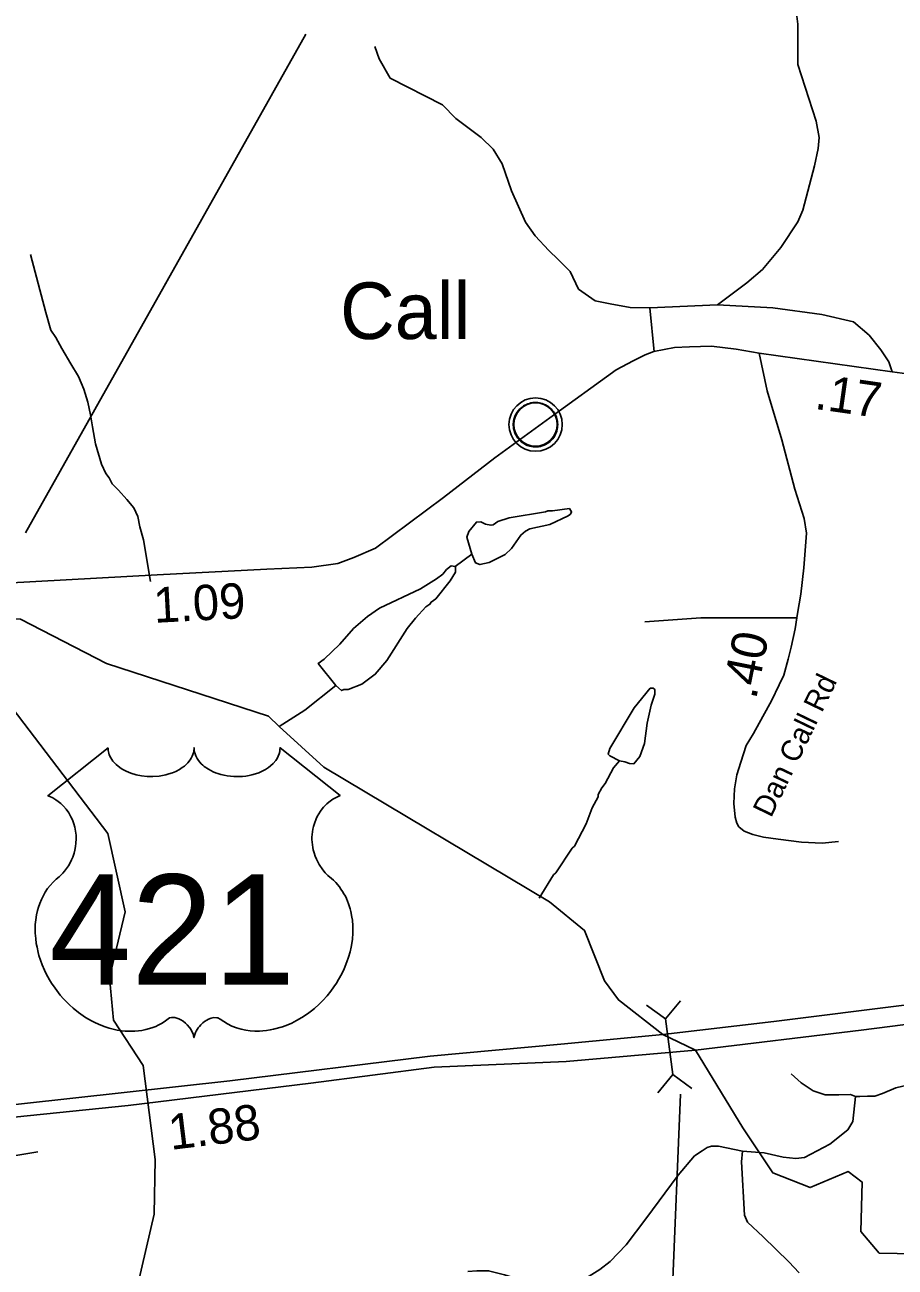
# Model space of a CAD drawing. Extents: x 1248089 to 1457196, y 820910 to 988753.
# Drawn here: x 1383371 to 1386450, y 875215 to 879607 of the extents above; entities that cross this region are included whole.
import ezdxf

# ---------------------------------------------------------------- set-up
doc = ezdxf.new("R2010")
doc.units = 0
for name, color, linetype in [('Exist Civil Demographics Community CELL', 7, 'Continuous'), ('Exist Hydrographic Creek Single Shore', 7, 'Continuous'), ('Exist Hydrographic Misc Water Feature', 7, 'Continuous'), ('Exist Hydrographic River Shore Label', 7, 'Continuous'), ('Exist Road Non-System Type 51', 7, 'Continuous'), ('Exist Road Primary US Divided Attributed', 7, 'Continuous'), ('Exist Road Primary US Mileage Hundredths English Label', 7, 'Continuous'), ('Exist Road Primary US Shield Number Label', 7, 'Continuous'), ('Exist Road Primary US Structure Culvert CELL', 7, 'Continuous'), ('Exist Road Primary US Structure Culvert Number Label', 7, 'Continuous'), ('Exist Road Secondary Type 51 Attributed', 7, 'Continuous'), ('Exist Road Secondary Type 51 Label', 7, 'Continuous'), ('Prop GRAU CAT1 Cell', 7, 'Continuous'), ('Prop Guardrail Anchor Unit CELL', 7, 'Continuous'), ('Prop Horizontal Alignment Direction Label', 7, 'Continuous')]:
    doc.layers.add(name, color=color, linetype=linetype)

msp = doc.modelspace()

# ---------------------------------------------------------------- linework, layer by layer
at = {"layer": 'Exist Civil Demographics Community CELL'}
msp.add_lwpolyline([(1385100.3, 878206.1), (1385101.3, 878211.7), (1385103.1, 878218.3), (1385106, 878225.5), (1385108.9, 878231.2), (1385112.3, 878237), (1385116, 878242.1), (1385120, 878246.5), (1385124.6, 878251), (1385130.1, 878255.6), (1385135.6, 878259.3), (1385140.4, 878262.2), (1385145.5, 878264.6), (1385150.9, 878266.9), (1385156.6, 878268.7), (1385160.9, 878269.9), (1385165.8, 878270.6), (1385169.9, 878271.3), (1385176.3, 878271.6), (1385180.7, 878271.5), (1385186.4, 878271.2), (1385191.3, 878270.5), (1385196.2, 878269.5), (1385201.2, 878268.1), (1385206.3, 878266.2), (1385213, 878263.3), (1385219.3, 878259.8), (1385224.3, 878256.2), (1385229.5, 878252.2), (1385232.8, 878249.1), (1385236.9, 878244.7), (1385240.8, 878240), (1385243.9, 878235.4), (1385247, 878230.4), (1385249.4, 878225.2), (1385251.5, 878220.2), (1385253, 878215.2), (1385254.3, 878210.6), (1385255.4, 878204.6), (1385256, 878199.9), (1385256.3, 878193.9), (1385256.1, 878188.1), (1385255.5, 878182.4), (1385254.6, 878176.9), (1385253, 878170.7), (1385251.1, 878164.9), (1385248.8, 878159.8), (1385245.6, 878153.8), (1385242.3, 878148.5), (1385238.9, 878143.8), (1385234.7, 878139.1), (1385229.4, 878134.1), (1385224.4, 878130), (1385219.4, 878126.6), (1385215, 878124), (1385208.2, 878120.8), (1385201.1, 878118.1), (1385195.1, 878116.6), (1385188.5, 878115.3), (1385184.1, 878114.9), (1385179.6, 878114.6), (1385174, 878114.6), (1385169.7, 878115), (1385164.1, 878115.7), (1385158.2, 878117.1), (1385153.6, 878118.4), (1385148.4, 878120.2), (1385143.8, 878122.2), (1385139.9, 878124.5), (1385133.1, 878128.5), (1385127.5, 878132.8), (1385122.6, 878137.3), (1385118.2, 878142.2), (1385115, 878146.1), (1385112, 878150.3), (1385107.9, 878157.4), (1385106.2, 878160.9), (1385104.5, 878165), (1385101.9, 878173.1), (1385100.3, 878180.2), (1385099.7, 878185.4), (1385099.3, 878191.7), (1385099.3, 878196.4), (1385099.8, 878202.8)], close=True, dxfattribs=at)
for centre, radius in [((1385178, 878193.7), 94.3), ((1385177.7, 878194), 76.7)]:
    msp.add_circle(centre, radius, dxfattribs=at)
at = {"layer": 'Exist Hydrographic Creek Single Shore'}
msp.add_lwpolyline([(1386690.9, 875108.1), (1386585.9, 875261.2), (1386393.8, 875265), (1386328.8, 875341.9), (1386332.8, 875515.8), (1386283.8, 875552.9), (1386148.8, 875496.5), (1386016.9, 875548.4), (1385910.8, 875708.1), (1385743.6, 875982.3), (1385682.7, 876011.7), (1385627.8, 876037.1), (1385470.8, 876160.2), (1385421.8, 876226.8), (1385350.8, 876405.5), (1385227.8, 876506.5), (1384428.7, 876982.1), (1384270.9, 877126.2), (1384232.8, 877163.4), (1383660.8, 877348.9), (1383355.8, 877506), (1383288.7, 877507.4)], dxfattribs=at)
at = {"layer": 'Exist Hydrographic Misc Water Feature'}
msp.add_line((1384893.9, 877692.3), (1384953.1, 877735.6), dxfattribs=at)
for points in [[(1384953.1, 877735.6), (1384965.4, 877704.9), (1384981.2, 877698.6), (1385013.4, 877705.8), (1385070, 877734.5), (1385092.5, 877756.1), (1385125.5, 877803.2), (1385141.8, 877816.9), (1385158, 877824.6), (1385228.3, 877841), (1385293, 877871.5), (1385301.1, 877877.4), (1385305.3, 877885.3), (1385297.5, 877897.5), (1385237.4, 877888.7), (1385221.4, 877889.1), (1385213.3, 877885.3), (1385084.8, 877864.1), (1385044.5, 877851), (1385028.3, 877839.4), (1385020.2, 877837.6), (1385000.3, 877842), (1384984.5, 877850.4), (1384968.5, 877848.8), (1384941.8, 877815.3), (1384935.3, 877795.4), (1384953.1, 877735.6)], [(1384471.9, 877271.7), (1384408.9, 877348.8), (1384430, 877364.9), (1384485.1, 877417.6), (1384534.2, 877472.5), (1384583.2, 877515.4), (1384625.9, 877544.5), (1384771.4, 877613.3), (1384828.1, 877647.9), (1384850.5, 877665.4), (1384862.8, 877681.1), (1384879.1, 877694.8), (1384893.9, 877692.3)], [(1384893.9, 877692.3), (1384895, 877688.4), (1384894.6, 877672.4), (1384876, 877640.9), (1384824.6, 877578.1), (1384808.4, 877566.4), (1384804.2, 877558.5), (1384789.9, 877548.9), (1384753.1, 877509.7), (1384724.3, 877472.4), (1384651.8, 877360), (1384610.8, 877310.9), (1384564, 877276), (1384515.6, 877257.1), (1384499.6, 877257.4), (1384491.5, 877253.6), (1384471.9, 877271.7)], [(1384148.8, 871134.5), (1383945.8, 871397.8), (1383841.8, 871606.8), (1383768.8, 872094.1), (1383768.8, 872501.2), (1383712.8, 872620.5), (1383724.8, 872810.7), (1383693.8, 872913.1), (1383619.8, 872980.1), (1383462.8, 873049), (1383255.7, 873529.2), (1383275.8, 873669.9), (1383693.8, 874511.9), (1383755.7, 875088.4), (1383828.7, 875402), (1383832.7, 875595.6), (1383789.8, 875928.1), (1383684.8, 876087.8), (1383670.7, 876239), (1383725.8, 876471), (1383664.8, 876748.1), (1383326.4, 877192.6), (1383286.8, 877415.5), (1383288.7, 877507.4)], [(1384471.9, 877271.7), (1384362, 877184.5), (1384270.9, 877126.2)], [(1385474.4, 877005), (1385494.1, 877001.7), (1385510, 876995.3), (1385526, 876994.9), (1385546.6, 877020.4), (1385563.5, 877066.1), (1385573.1, 877137.8), (1385586.5, 877201.5), (1385599.4, 877241.2), (1385599.7, 877257.2), (1385593.7, 877261.3), (1385583.8, 877261.5), (1385526.3, 877192.8), (1385441.2, 877048.7), (1385434.7, 877029), (1385440.6, 877022.8), (1385474.4, 877005)], [(1385474.4, 877005), (1385453.7, 876980.6), (1385424.5, 876925.2), (1385412.2, 876909.5), (1385399.7, 876885.8), (1385399.4, 876877.8), (1385378.5, 876838.3), (1385357.3, 876782.8), (1385315.7, 876703.7), (1385307.5, 876696), (1385249.6, 876609.3), (1385241.5, 876601.5), (1385190.4, 876519.8)]]:
    msp.add_lwpolyline(points, dxfattribs=at)
at = {"layer": 'Exist Road Non-System Type 51'}
for p, q in [((1385582.3, 878606.2), (1385821.5, 878616.5)), ((1385597.1, 878450.3), (1385582.3, 878606.2))]:
    msp.add_line(p, q, dxfattribs=at)
for points in [[(1385821.5, 878616.5), (1385925.6, 878694.4), (1385980.3, 878741.2), (1386045.3, 878819.3), (1386105.1, 878910.4), (1386123.3, 878952.1), (1386165, 879108.3), (1386177.9, 879169.5), (1386180.6, 879208.6), (1386170.1, 879265.9), (1386105.1, 879466.3), (1386105.1, 879609.5), (1386092.1, 879713.7)], [(1384609.5, 879530), (1384624.6, 879485.9), (1384663.3, 879418.3), (1384848.9, 879323.8), (1384896.1, 879275.1), (1384985.1, 879208.6), (1385027.7, 879167.3), (1385059.7, 879115.6), (1385093.1, 879019.6), (1385141.8, 878908.9), (1385176.1, 878860.2), (1385224.7, 878808.5), (1385258.2, 878777.5), (1385300.9, 878735.1), (1385329.7, 878672.6), (1385389.1, 878631.3), (1385442.3, 878621), (1385512.3, 878607.7), (1385582.3, 878606.2)], [(1383391.5, 878794.9), (1383445.2, 878589.7), (1383463.9, 878527.2), (1383481.4, 878500.9), (1383502.7, 878462.4), (1383533.6, 878407.8), (1383560.7, 878363.2), (1383579.6, 878318.8), (1383594.7, 878272.5), (1383603.8, 878228.3), (1383611, 878186.1), (1383621.8, 878125.8), (1383642.3, 878053.4), (1383657.5, 878021), (1383669.2, 878004.8), (1383680.8, 877984.4), (1383702.3, 877961.9), (1383731.7, 877929.3), (1383757.1, 877898.8), (1383770.5, 877868.5), (1383777.8, 877832.3), (1383790.8, 877786), (1383815.7, 877639.4)], [(1385821.5, 878616.5), (1386016.7, 878605.8), (1386191, 878582.4), (1386302.9, 878556.4), (1386357.5, 878509.5), (1386399.1, 878457.4), (1386427.7, 878415.8), (1386438.9, 878379.5)], [(1385564.8, 877495.8), (1385762.6, 877510.6), (1385939.1, 877510.6), (1386102.3, 877510.3)], [(1386309.6, 875818.4), (1386292.1, 875825.8), (1386251, 875824.3), (1386202.3, 875824.3), (1386159.7, 875839.1), (1386117.1, 875867.1), (1386082.1, 875898.1)], [(1386848.2, 875441.8), (1386807.2, 875520.1), (1386781.3, 875593.9), (1386750.9, 875688.4), (1386723.5, 875741.6), (1386690, 875784.4), (1386645.9, 875821.3), (1386601.7, 875843.5), (1386565.2, 875855.3), (1386531.8, 875859.7), (1386496.8, 875859.7), (1386452.6, 875849.4), (1386405.5, 875828.7), (1386378.1, 875819.9), (1386352.2, 875819.9), (1386324.8, 875818.4), (1386309.6, 875818.4)], [(1386309.6, 875818.4), (1386300.5, 875729.8), (1386282.2, 875700.3), (1386218.3, 875650.1), (1386129.3, 875602.8), (1386098.9, 875599.8), (1386053.2, 875604.3), (1385986.3, 875619), (1385910.2, 875624.9)], [(1385910.2, 875624.9), (1385825, 875642.7), (1385800.6, 875642.7), (1385785.4, 875638.2), (1385767.2, 875626.4), (1385739.8, 875608.7), (1385682, 875540.8), (1385567.9, 875385.7), (1385497.9, 875294.2), (1385442.3, 875235.1), (1385405.8, 875207.1), (1385367.8, 875183.4), (1385329.7, 875168.7), (1385290.2, 875156.9), (1385250.6, 875152.4), (1385201.9, 875149.5), (1385141.1, 875165.7), (1385068, 875187.9), (1385011.7, 875202.6), (1384970.6, 875202.6), (1384938.7, 875199.7)], [(1385910.2, 875624.9), (1385906.4, 875588), (1385917, 875399), (1385927.7, 875373.9), (1385982.5, 875322.2), (1386073.8, 875233.7), (1386110.3, 875195.3)], [(1382673.1, 875484.7), (1382764.4, 875520.1), (1382810, 875561.5), (1382846.6, 875582.1), (1382877, 875598.4), (1382889.2, 875602.8), (1382922.6, 875592.5), (1382968.3, 875576.2), (1383012.4, 875573.3), (1383068.7, 875574.7), (1383198, 875586.6), (1383417.9, 875623.5)]]:
    msp.add_lwpolyline(points, dxfattribs=at)
at = {"layer": 'Exist Road Primary US Divided Attributed'}
for points in [[(1388777.9, 876614.8), (1388447.6, 876524), (1388082.3, 876424.2), (1387562, 876306.3), (1386971.4, 876202.8), (1386020.2, 876084.1), (1385627.8, 876037.1), (1385267.1, 876003.3), (1384805, 875961.4), (1384097, 875873.6), (1383166.5, 875771.1), (1382507.3, 875697.6), (1381923.9, 875634), (1381520.7, 875585.2), (1380782.3, 875501.4), (1380366.4, 875458), (1380047.4, 875428)], [(1378987.5, 875230.9), (1379399.1, 875276.6), (1379649.3, 875307.4), (1380057.5, 875350), (1380483.8, 875411), (1380932.6, 875459.7), (1381340.8, 875505.4), (1381739.2, 875571.6), (1382526.6, 875656.6), (1383288.1, 875740.3), (1383737.3, 875786.6), (1384383, 875865.8), (1384819.1, 875922.2), (1385286.2, 875942.6), (1385743.6, 875982.3), (1386329.6, 876053.4), (1386983.6, 876136.7), (1387832.2, 876317.1), (1388295.2, 876402), (1388798.3, 876551.5)]]:
    msp.add_lwpolyline(points, dxfattribs=at)
at = {"layer": 'Exist Road Primary US Structure Culvert CELL'}
for p, q in [((1385690.1, 876157), (1385637.5, 876092.5)), ((1385570.2, 876141.4), (1385637.5, 876092.5)), ((1385663.1, 875895.7), (1385637.5, 876092.5)), ((1385610.5, 875831.1), (1385663.1, 875895.7)), ((1385730.5, 875846.7), (1385663.1, 875895.7))]:
    msp.add_line(p, q, dxfattribs=at)
at = {"layer": 'Exist Road Primary US Structure Culvert Number Label'}
msp.add_line((1385690.6, 875826.6), (1385587, 873310.7), dxfattribs=at)
at = {"layer": 'Exist Road Secondary Type 51 Attributed'}
for points in [[(1385969.3, 878446.3), (1385887.5, 878460.3), (1385800, 878470.3), (1385722.6, 878468.9), (1385669.5, 878466), (1385596.3, 878451.6), (1385566.2, 878440.2), (1385523.1, 878418.6), (1385462.9, 878387), (1385228.4, 878217), (1385033.3, 878076.3), (1384852.5, 877935.6), (1384612.3, 877756.8), (1384534.8, 877723.7), (1384478.8, 877702.2), (1384387, 877689.3), (1384227.8, 877682.1), (1383839.9, 877662.1), (1383303.1, 877633.5), (1380460.3, 877492.3)], [(1385969.3, 878446.3), (1385997.6, 878312.9), (1386049.4, 878139.6), (1386095.1, 877965.4), (1386128.5, 877862), (1386136.1, 877810.3), (1386127, 877687.8), (1386116.4, 877594.7), (1386104.9, 877525.9), (1386102.3, 877510.3), (1386095.8, 877472.1), (1386082.5, 877406.3), (1386071.7, 877364.5), (1386056.2, 877307.7), (1386039.5, 877274), (1386012.5, 877217.6), (1385981.3, 877162.2), (1385949, 877102.2), (1385923, 877058.8), (1385904.4, 877000.6), (1385889.6, 876956), (1385882.1, 876906.4), (1385879.7, 876854.3), (1385883.9, 876805.9), (1385890.4, 876784.1), (1385896.5, 876772.3), (1385916.3, 876756), (1385946.7, 876744.2), (1385983.7, 876735.4), (1386036.5, 876728), (1386118.6, 876717.6), (1386191.7, 876714.3), (1386249.7, 876719.8)], [(1386874.5, 878377.4), (1386804.9, 878365.8), (1386752.7, 878361), (1386708.6, 878355.9), (1386638.6, 878357.3), (1386550.7, 878367.1), (1386474.8, 878374.8), (1386438.9, 878379.5), (1385969.3, 878446.3)]]:
    msp.add_lwpolyline(points, dxfattribs=at)
at = {"layer": 'Prop Guardrail Anchor Unit CELL'}
msp.add_line((1383373.7, 877810.4), (1384364.8, 879573.9), dxfattribs=at)
at = {"layer": 'Prop Horizontal Alignment Direction Label'}
msp.add_lwpolyline([(1383665.8, 877050.8), (1383666.4, 877042), (1383668.5, 877031.6), (1383670.1, 877026.2), (1383675, 877015.9), (1383683.1, 877003.7), (1383694.3, 876991.7), (1383707, 876981.3), (1383715.5, 876975.8), (1383730, 876968), (1383746.4, 876961.1), (1383764.8, 876955.8), (1383783.5, 876952.1), (1383803.9, 876949.8), (1383824.2, 876949.4), (1383846, 876951), (1383870.1, 876955.7), (1383881.3, 876958.6), (1383893.7, 876962.9), (1383905.2, 876967.6), (1383917.9, 876974.4), (1383928.1, 876980.9), (1383936.1, 876986.7), (1383947.4, 876997.5), (1383956.3, 877008.7), (1383960.1, 877015), (1383963.4, 877021), (1383967.8, 877033.8), (1383969.1, 877039.5), (1383970, 877051.2), (1383970.7, 877041.4), (1383971.7, 877035.2), (1383973.4, 877029.2), (1383975.9, 877022.8), (1383980.4, 877013.7), (1383985.4, 877006.2), (1383994.9, 876995), (1384000.8, 876989.5), (1384006.2, 876985.1), (1384020.6, 876975.2), (1384037.5, 876966.6), (1384045.8, 876963), (1384054.3, 876960), (1384065.1, 876956.7), (1384076.3, 876954.1), (1384087.3, 876952.2), (1384098.6, 876950.5), (1384110.2, 876949.7), (1384119.6, 876949.4), (1384131.1, 876949.5), (1384141.8, 876950.2), (1384152.7, 876951.4), (1384164.8, 876953.4), (1384174.5, 876955.6), (1384187.3, 876959), (1384198.8, 876963.1), (1384209, 876967.5), (1384222.2, 876974.4), (1384232.8, 876981.1), (1384240.6, 876987.3), (1384249.9, 876995.9), (1384258.7, 877006.1), (1384263.8, 877013.5), (1384267.5, 877021.1), (1384270.9, 877029.2), (1384272.9, 877037.7), (1384273.9, 877045.1), (1384274.1, 877051.5), (1384486.7, 876882.1), (1384481.7, 876880.2), (1384470.1, 876874.6), (1384461, 876869.2), (1384446.4, 876858.9), (1384440.1, 876853.2), (1384433.8, 876847.3), (1384428, 876841), (1384422.9, 876835.1), (1384416.8, 876826.6), (1384411.3, 876818), (1384405.9, 876808.6), (1384401.9, 876800.5), (1384395.4, 876783.4), (1384392.3, 876772.6), (1384390.2, 876763.4), (1384387.7, 876744.4), (1384387.1, 876735.4), (1384387.1, 876726.5), (1384387.6, 876717.1), (1384388.5, 876708), (1384390.1, 876698.6), (1384391.6, 876690.3), (1384394.3, 876680.1), (1384398, 876668.3), (1384402.7, 876656.9), (1384412.4, 876638.4), (1384424.9, 876619.6), (1384433.8, 876609), (1384442.6, 876600), (1384455.7, 876588.9), (1384462.8, 876582.7), (1384471, 876574.5), (1384484.3, 876559.1), (1384489.7, 876551.8), (1384495.1, 876543.6), (1384500.1, 876535.2), (1384505.2, 876526.1), (1384509.2, 876518.2), (1384516.7, 876500), (1384522.1, 876482.3), (1384524.6, 876473), (1384528.6, 876452.2), (1384530.1, 876441.9), (1384531.7, 876421.5), (1384531.8, 876396.9), (1384529.9, 876373.5), (1384525.5, 876346.3), (1384521.9, 876330), (1384516.3, 876311), (1384510.9, 876294.5), (1384501.2, 876270.3), (1384492.6, 876252.7), (1384481.4, 876232.1), (1384473.7, 876219.7), (1384464.8, 876206.4), (1384453.6, 876191.1), (1384440.6, 876174.7), (1384424.9, 876157.5), (1384412.2, 876144.8), (1384395.6, 876130), (1384385.6, 876121.7), (1384371.3, 876110.9), (1384351.7, 876097.9), (1384332.4, 876086.7), (1384315.9, 876078.3), (1384301.4, 876072), (1384282.5, 876064.8), (1384251.2, 876056.2), (1384239.7, 876053.8), (1384226.2, 876051.8), (1384213.5, 876050.5), (1384201.2, 876049.8), (1384184.6, 876049.8), (1384168.2, 876051), (1384152.6, 876053.3), (1384136.4, 876056.7), (1384119.5, 876061.7), (1384104.1, 876067.7), (1384088.5, 876075.4), (1384062.2, 876092), (1384054.6, 876096), (1384050.4, 876097.1), (1384040.2, 876097.6), (1384030.7, 876095.6), (1384020.9, 876091.7), (1384015, 876088.6), (1384007.1, 876083.4), (1384001.1, 876078.6), (1383993.8, 876071.7), (1383988.8, 876066), (1383985, 876061.4), (1383977.6, 876049.8), (1383974.9, 876044.2), (1383972.2, 876037.1), (1383969.7, 876026.5), (1383966.4, 876039.8), (1383962.5, 876048.6), (1383958, 876056.2), (1383953.3, 876062.8), (1383945.9, 876071.4), (1383939.2, 876077.8), (1383931.2, 876084.3), (1383922.6, 876089.4), (1383915.8, 876093), (1383909.5, 876095.3), (1383901.9, 876097.2), (1383895.6, 876097.7), (1383890.4, 876097.6), (1383883.4, 876096), (1383873.7, 876089.1), (1383864.6, 876082.8), (1383854.7, 876076.6), (1383842.9, 876070.3), (1383834.3, 876066.3), (1383824, 876062.3), (1383811.9, 876058.3), (1383798.9, 876054.9), (1383785.4, 876052.3), (1383773.6, 876050.4), (1383760.9, 876049.3), (1383749.5, 876048.9), (1383737.6, 876049), (1383726.4, 876049.9), (1383713.5, 876051), (1383697.4, 876053.4), (1383684.1, 876056.4), (1383670.1, 876060.2), (1383655.6, 876064.7), (1383640.2, 876070.6), (1383620.9, 876079), (1383607.4, 876085.9), (1383586.2, 876098.1), (1383561.4, 876115.3), (1383542.6, 876130.5), (1383528.8, 876142.9), (1383508.6, 876163.5), (1383496.8, 876177), (1383478.1, 876201.1), (1383466.2, 876218.6), (1383458.5, 876231.4), (1383447.2, 876252), (1383441, 876264.9), (1383432.9, 876283.7), (1383426.6, 876300.9), (1383421.3, 876317.3), (1383418.5, 876327.7), (1383414.5, 876345.9), (1383412, 876358.8), (1383409.7, 876376.6), (1383408.3, 876395.3), (1383408.1, 876412.5), (1383408.5, 876426.8), (1383410.2, 876443.5), (1383413, 876461.2), (1383416.4, 876476.4), (1383419.4, 876487.3), (1383424, 876500.6), (1383429.9, 876515.3), (1383437, 876529.4), (1383443.7, 876541.1), (1383452.1, 876553.7), (1383460.4, 876564.3), (1383471.2, 876576.1), (1383482.5, 876586.9), (1383492.9, 876595.3), (1383505.2, 876607.4), (1383511.6, 876614.7), (1383519.3, 876624.9), (1383525.5, 876634.3), (1383530.4, 876642.7), (1383536.8, 876655.1), (1383540.7, 876664.4), (1383545.6, 876678.7), (1383548.1, 876688.8), (1383550.6, 876701.7), (1383552.2, 876713.9), (1383552.8, 876729.1), (1383552.5, 876741.7), (1383550.8, 876756.4), (1383548.1, 876770.4), (1383544.7, 876782.7), (1383539.5, 876796.8), (1383534.6, 876807.1), (1383526.5, 876821), (1383517.4, 876834), (1383508.1, 876844.5), (1383498.7, 876854), (1383489.6, 876861), (1383481, 876867.1), (1383470.2, 876873.7), (1383459.8, 876878.8), (1383453.3, 876881.5)], close=True, dxfattribs=at)

# ---------------------------------------------------------------- texts
at = {"layer": 'Exist Hydrographic River Shore Label'}
msp.add_text('Call', height=200, dxfattribs=at).set_placement((1384486.5, 878496))
at = {"layer": 'Exist Road Primary US Mileage Hundredths English Label'}
msp.add_text('1.88', height=125, rotation=6.9969, dxfattribs=at).set_placement((1383887.6, 875629.5))
at = {"layer": 'Exist Road Primary US Shield Number Label'}
msp.add_text('421', height=390, dxfattribs=at).set_placement((1383458, 876213.3))
at = {"layer": 'Exist Road Secondary Type 51 Label'}
msp.add_text('Dan Call Rd', height=75, rotation=64.216, dxfattribs=at).set_placement((1386010.9, 876801.1))
at = {"layer": 'Prop GRAU CAT1 Cell'}
for s, rotation, p in [('.17', 351.9064, (1386161.9, 878249.5)), ('1.09', 3.0554, (1383829.6, 877492.6)), ('.40', 78.5731, (1385957.7, 877219.5))]:
    msp.add_text(s, height=125, rotation=rotation, dxfattribs=at).set_placement(p)

doc.saveas('drawing.dxf')
